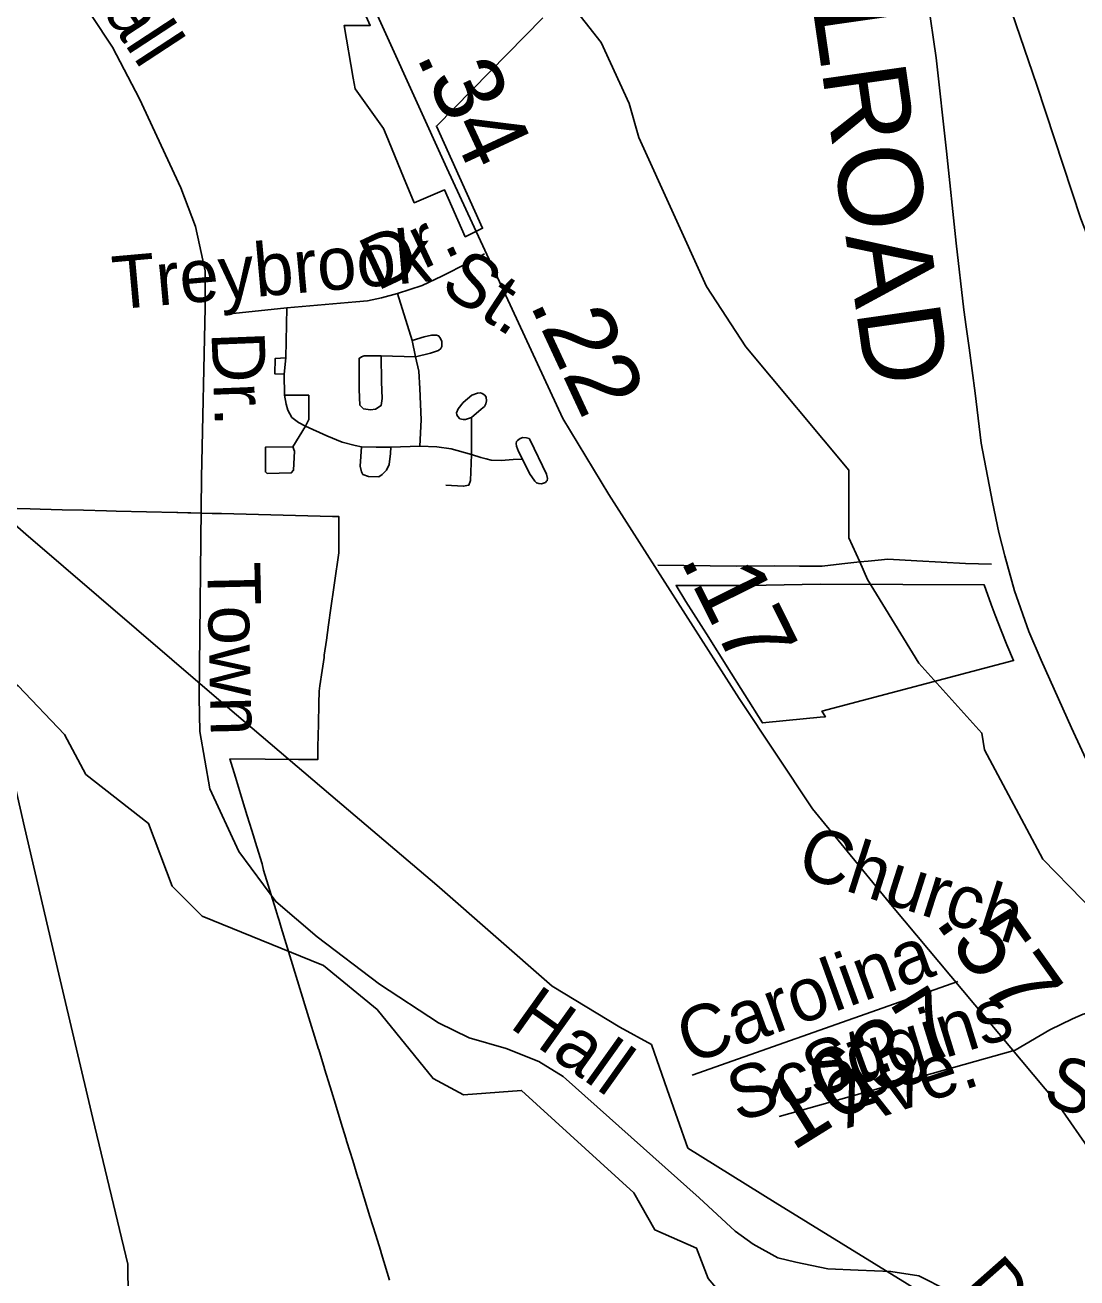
# Model space of a CAD drawing. Extents: x 2001466 to 31450019, y -30647475 to 847247.
# Drawn here: x 2047154 to 2050918, y 754517 to 759001 of the extents above; entities that cross this region are included whole.
import ezdxf

# ---------------------------------------------------------------- set-up
doc = ezdxf.new("R2010")
doc.units = 0
for name, color, linetype in [('Exist Boundary Political City Limit New', 7, 'Continuous'), ('Exist Boundary Political City Limit New Hole', 7, 'Continuous'), ('Exist Hydrographic Creek Single Shore', 7, 'Continuous'), ('Exist Hydrographic Misc Water Feature', 7, 'Continuous'), ('Exist Railroad Mainline', 7, 'Continuous'), ('Exist Railroad Mainline Label', 7, 'Continuous'), ('Exist Road Non-System Type 51', 7, 'Continuous'), ('Exist Road Non-System Type 51 Label', 7, 'Continuous'), ('Exist Road Primary NC Attributed', 7, 'Continuous'), ('Exist Road Secondary Mileage Hundredths English Label', 7, 'Continuous'), ('Exist Road Secondary Type 51 Attributed', 7, 'Continuous'), ('Exist Road Secondary Type 51 Label', 7, 'Continuous'), ('Exist Road Secondary Type 51 Number Label', 7, 'Continuous'), ('Exist Utilities Electrical Transmission Line', 7, 'Continuous'), ('Map Preparation Boundary City Limit Buffer Line', 7, 'Continuous')]:
    doc.layers.add(name, color=color, linetype=linetype)

msp = doc.modelspace()

# ---------------------------------------------------------------- linework, layer by layer
at = {"layer": 'Exist Boundary Political City Limit New'}
msp.add_lwpolyline([(2047125.9, 757270.1), (2047171.9, 757268.9), (2047207.9, 757268), (2047286.9, 757266.1), (2047363.8, 757264.2), (2047445.8, 757262.2), (2047479.8, 757261.4), (2047696.8, 757256.1), (2047701, 757256), (2047736.8, 757255.1), (2047746.8, 757254.9), (2047824.2, 757253.1), (2047826.6, 757253), (2047836.6, 757252.8), (2047856.6, 757252.2), (2048254.8, 757242.2), (2048277.1, 757241.7), (2048277.1, 757123.7), (2048277.1, 757111.7), (2048261.9, 757004.8), (2048259.5, 756988), (2048248.9, 756913.7), (2048240.5, 756854.3), (2048232.8, 756799.9), (2048224.9, 756745.4), (2048223.9, 756737.8), (2048217.2, 756691), (2048209.5, 756636.5), (2048206.6, 756616.7), (2048205.8, 756572.7), (2048204.1, 756498.7), (2048202.4, 756417.8), (2048201.4, 756371.8), (2048132.2, 756371.9), (2048013.2, 756373.1), (2047887, 756374.4), (2047906.9, 756309.6), (2047932.8, 756225.7), (2047949.5, 756171.2), (2047965.6, 756118.7), (2047983.8, 756059.8), (2048002.5, 755999.1), (2048007.8, 755976.4), (2048051.2, 755834.8), (2048058.8, 755810.3), (2048063.2, 755795.7), (2048070.6, 755771.4), (2048160.6, 755478.4), (2048204.5, 755335.8), (2048205, 755334), (2048225.6, 755266.9), (2048226.2, 755264.8), (2048246, 755200.6), (2048265, 755138.4), (2048285.6, 755071.4), (2048302.2, 755017.4), (2048306.1, 755004.6), (2048326.8, 754937.6), (2048345.4, 754876.9), (2048347.2, 754870.8), (2048367.9, 754803.9), (2048388.4, 754736.9), (2048408.9, 754670.1), (2048425.6, 754615.9), (2048429.5, 754603), (2048458.6, 754508.9)], dxfattribs=at)
at = {"layer": 'Exist Boundary Political City Limit New Hole'}
for points in [[(2048363.9, 759055.2), (2048389.2, 758999.6), (2048295.5, 758998.9), (2048328.8, 758810.8), (2048335.6, 758772), (2048436.9, 758631), (2048446.2, 758607.9), (2048508.9, 758456.6), (2048547, 758364.6), (2048654.6, 758411.5), (2048729.6, 758243.2), (2048791.5, 758273.4), (2048626.2, 758639.2), (2049007.2, 759026.2)], [(2050000, 757000.4), (2049741.8, 756995), (2049706.5, 756995), (2049484, 756995.1), (2049518.9, 756938.3), (2049601, 756808.4), (2049628.4, 756765), (2049638.8, 756748.5), (2049666.5, 756703.4), (2049792.9, 756503.4), (2049877.5, 756511.9), (2050000, 756524.1), (2050018, 756525.4), (2050006, 756545.2), (2050691.4, 756726.5), (2050667.8, 756782.6), (2050647, 756833.9), (2050625.8, 756888.4), (2050611.1, 756927.3), (2050586.8, 756997), (2050294.9, 756999.2), (2050000, 757000.4)]]:
    msp.add_lwpolyline(points, dxfattribs=at)
at = {"layer": 'Exist Hydrographic Creek Single Shore'}
for points in [[(2048178.2, 755653.3), (2047788.1, 755811.6), (2047680, 755918.8), (2047596.2, 756143.7), (2047371, 756318.9), (2047295.2, 756461.5), (2047129.1, 756635.5), (2047020.9, 756702.5)], [(2050993.1, 752917.9), (2050885, 752975.9), (2050768.1, 753083.3), (2050734.1, 753218.4), (2050717.1, 753632.2), (2050675, 753715.1), (2050358, 754016.9), (2050141.1, 754247.6), (2049999.2, 754257.2), (2049741, 754347.7), (2049599.1, 754514.7), (2049557.1, 754623.9), (2049407.2, 754689.2), (2049332.1, 754822), (2048931.1, 755187.8), (2048723.1, 755172.4), (2048614.1, 755230.4), (2048414.1, 755477.2), (2048222.2, 755635.4), (2048178.2, 755653.3)]]:
    msp.add_lwpolyline(points, dxfattribs=at)
at = {"layer": 'Exist Hydrographic Misc Water Feature'}
for points in [[(2050140.8, 757079.4), (2050102.1, 757165.3), (2050102.1, 757408.1), (2049734, 757848.7), (2049592.2, 758064.9), (2049350.2, 758598.1), (2049316.2, 758720.2), (2049216.1, 758938.8), (2049030.3, 759174.6)], [(2052438, 754520.2), (2052348.1, 754553.6), (2052190.2, 754753.7), (2051655.2, 755276.5), (2051522.1, 755351.4), (2051314.2, 755408.2), (2051180.1, 755542.1), (2051080, 755724.6), (2050796, 756015.9), (2050587.1, 756407.3), (2050578, 756466.6), (2050353.1, 756717.2), (2050169.2, 757016.3), (2050140.8, 757079.4)]]:
    msp.add_lwpolyline(points, dxfattribs=at)
at = {"layer": 'Exist Railroad Mainline'}
msp.add_lwpolyline([(2050384.3, 759088.4), (2050414.2, 758883.8), (2050451.3, 758549), (2050486.6, 758220.3), (2050513.7, 757981.7), (2050522.3, 757920.5), (2050532.9, 757845.3), (2050553.6, 757682.9), (2050575.9, 757504.4), (2050615.6, 757293.6), (2050639.4, 757185.1), (2050659.7, 757100.7), (2050695.1, 756975.9), (2050746.2, 756830.9), (2050790.1, 756728), (2050899.1, 756485.7), (2051002.5, 756261.6), (2051125, 755993.1), (2051262.7, 755684.3), (2051367.9, 755450.1), (2051504, 755157.3), (2051603.8, 754917.7), (2051648.4, 754814.8), (2051751.7, 754584)], dxfattribs=at)
at = {"layer": 'Exist Road Non-System Type 51'}
for p, q in [((2048539.8, 757872.4), (2048486.9, 758039.7)), ((2048090.9, 757988.2), (2047898.8, 757968)), ((2048087, 757809.9), (2048090.9, 757988.2)), ((2048539.8, 757872.4), (2048551.6, 757813.5)), ((2048081.1, 757751), (2048087, 757809.9)), ((2048428.1, 757817.2), (2048551.6, 757813.5)), ((2048081.1, 757751), (2048083.1, 757675.7)), ((2048751.5, 757464.3), (2048751.5, 757596.6)), ((2048112.5, 757491.8), (2048157.6, 757565.4)), ((2048463.4, 757490), (2048567.2, 757493.7)), ((2050492.5, 755578), (2049541.8, 755242.8)), ((2050697.5, 755331.8), (2049852.3, 755094.9))]:
    msp.add_line(p, q, dxfattribs=at)
for points in [[(2047316.6, 759149.2), (2047467.1, 758922.2), (2047563.1, 758736.7), (2047711.5, 758418), (2047763.8, 758280.4), (2047798.7, 758121.1), (2047798.7, 757990.1), (2047785.6, 757381.1), (2047776.9, 756594.6), (2047779.6, 756472.9), (2047815.6, 756266.8), (2047919.4, 756043.4), (2048051.5, 755864), (2048199.4, 755738.1), (2048422.7, 755568.1), (2048633.5, 755429.6), (2048743.6, 755376.1), (2048875.7, 755338.3), (2048992.1, 755291.1), (2049080.2, 755237.6), (2049565.9, 754803.6), (2049695.4, 754684.5), (2049760.1, 754637.9), (2049848.1, 754588.7), (2049912.8, 754573.2), (2050026.7, 754549.9), (2050135.4, 754544.7), (2050251.8, 754539.5), (2050352.8, 754524), (2050456.3, 754472.2)], [(2048486.9, 758039.7), (2048575.1, 758069.1), (2048645.7, 758102.2), (2048739.8, 758150), (2048798.5, 758181.7)], [(2048090.9, 757988.2), (2048337.9, 758010.2), (2048379.1, 758013.9), (2048430, 758025), (2048486.9, 758039.7)], [(2048539.8, 757872.4), (2048582.9, 757885.2), (2048608.4, 757890.8), (2048626.1, 757890.8), (2048633.9, 757888.9), (2048639.8, 757881.6), (2048645.7, 757868.7), (2048645.7, 757850.3), (2048641.7, 757843), (2048633.9, 757835.6), (2048604.5, 757826.4), (2048551.6, 757813.5)], [(2048081.1, 757751), (2048047.8, 757752.9), (2048049.7, 757808), (2048087, 757809.9)], [(2048428.1, 757817.2), (2048430, 757723.5), (2048432, 757664.6), (2048428.1, 757638.9), (2048408.5, 757626), (2048390.8, 757624.2), (2048365.3, 757627.9), (2048351.6, 757640.7), (2048349.7, 757695.9), (2048349.7, 757808), (2048357.5, 757813.5), (2048367.3, 757817.2), (2048428.1, 757817.2)], [(2048551.6, 757813.5), (2048563.3, 757762.1), (2048567.2, 757699.6), (2048571.2, 757587.4), (2048567.2, 757493.7)], [(2048157.6, 757565.4), (2048169.3, 757589.3), (2048169.3, 757675.7), (2048083.1, 757675.7)], [(2048083.1, 757675.7), (2048088.9, 757644.4), (2048094.8, 757622.4), (2048108.5, 757596.6), (2048132.1, 757578.2), (2048157.6, 757565.4)], [(2048751.5, 757596.6), (2048729.9, 757589.3), (2048722.1, 757589.3), (2048710.3, 757591.1), (2048702.5, 757600.3), (2048699.6, 757605.9), (2048698.6, 757613.2), (2048704.5, 757627.9), (2048722.1, 757649.9), (2048753.5, 757675.7), (2048773, 757683), (2048784.5, 757684.2), (2048789.8, 757681.7), (2048799.9, 757676), (2048804, 757669.1), (2048805.3, 757655.8), (2048803.3, 757645.1), (2048797.9, 757635.6), (2048786.8, 757626), (2048751.5, 757596.6)], [(2048157.6, 757565.4), (2048234, 757530.5), (2048288.9, 757508.4), (2048335.9, 757495.5), (2048357.5, 757491.8)], [(2048112.5, 757491.8), (2048118.4, 757475.3), (2048114.4, 757407.3), (2048106.6, 757398.1), (2048020.3, 757396.3), (2048014.5, 757401.8), (2048014.5, 757490), (2048112.5, 757491.8)], [(2048357.5, 757491.8), (2048353.6, 757422), (2048357.5, 757401.8), (2048363.4, 757392.6), (2048383, 757385.2), (2048420.2, 757383.4), (2048432, 757392.6), (2048447.7, 757407.3), (2048457.5, 757427.5), (2048461.4, 757467.9), (2048463.4, 757490)], [(2048357.5, 757491.8), (2048410.4, 757490), (2048463.4, 757490)], [(2048567.2, 757493.7), (2048628, 757491.8), (2048679, 757484.5), (2048751.5, 757464.3)], [(2048933.8, 757447.7), (2048959.3, 757396.3), (2048978.9, 757368.7), (2048984.4, 757362.8), (2048992.6, 757359.5), (2049002, 757358.4), (2049006.3, 757359.5), (2049016.1, 757363.2), (2049020.1, 757368.7), (2049022.8, 757370.4), (2049024, 757377.9), (2049020.1, 757393.1), (2048961.3, 757515.7), (2048957.5, 757520.7), (2048948.1, 757523.8), (2048935.3, 757525.1), (2048926, 757521.3), (2048916.2, 757513.9), (2048913.1, 757510), (2048911.7, 757503.6), (2048913.1, 757493.5), (2048920.5, 757475.2), (2048933.8, 757447.7)], [(2048751.5, 757464.3), (2048747.6, 757370.5), (2048741.7, 757354), (2048722.1, 757350.3), (2048659.4, 757354)], [(2048751.5, 757464.3), (2048784.8, 757453.2), (2048804, 757448.7), (2048822.1, 757444.1), (2048857.4, 757442.2), (2048900.5, 757445.9), (2048933.8, 757447.7)], [(2050613.1, 757071.6), (2050519.1, 757073.5), (2050345.3, 757083.1), (2050241.4, 757089.2), (2050207.4, 757085.9), (2050171.3, 757082.6), (2050140.8, 757079.4)], [(2050140.8, 757079.4), (2050077.1, 757072.6), (2050006.9, 757064), (2049924.9, 757063.7), (2049836.9, 757065.5), (2049698.9, 757064.3), (2049419, 757068)], [(2050697.5, 755331.8), (2050820.9, 755405.4), (2050902.7, 755444.2), (2050940.1, 755460.9), (2050966.3, 755468.3), (2050994.2, 755461.8), (2051019.8, 755443.2), (2051056.8, 755396.5), (2051177.1, 755212), (2051292.8, 755001.6), (2051362.5, 754848)]]:
    msp.add_lwpolyline(points, dxfattribs=at)
at = {"layer": 'Exist Road Primary NC Attributed'}
msp.add_lwpolyline([(2050656, 759135.5), (2050775.1, 758785.2), (2050932.8, 758307), (2051032.6, 758050.9), (2051179, 757588), (2051249.8, 757378.6), (2051277.2, 757256.2), (2051302.9, 757063.8), (2051331.9, 756749.8), (2051364.1, 756380.2), (2051387.6, 756066.2), (2051418.8, 755753.8), (2051437.4, 755521.1), (2051464.9, 755389.9), (2051482.3, 755327.5), (2051507.5, 755251.4), (2051605.5, 755028.4), (2051718.1, 754777.1), (2051786.5, 754606.7)], dxfattribs=at)
at = {"layer": 'Exist Road Secondary Type 51 Attributed'}
msp.add_lwpolyline([(2046967.8, 761841.2), (2047141.6, 761511.4), (2047585.7, 760728), (2047841.6, 760256.9), (2047978.4, 759978.3), (2048171.5, 759554), (2048338.9, 759204.5), (2048663.9, 758488.7), (2049079.1, 757593.3), (2049243.3, 757321.1), (2049709.9, 756590.8), (2049972.2, 756195.5), (2050258.7, 755846), (2050847.7, 755142.2), (2050974.8, 754958.7), (2051136, 754740.2), (2051362.5, 754848), (2051556.5, 754475)], dxfattribs=at)
at = {"layer": 'Exist Utilities Electrical Transmission Line'}
for points in [[(2046848.4, 757436.6), (2047021.5, 757295.1), (2047157, 757178.7)], [(2047157, 757178.7), (2047813.6, 756614.8), (2048248.2, 756245)], [(2047020.9, 756702.5), (2047025, 756685), (2047151.7, 756130.3), (2047274.9, 755603.8), (2047396.4, 755087.3), (2047521.7, 754566.7), (2047525.8, 754210.3)], [(2048248.2, 756245), (2048627.5, 755922.2), (2049040.1, 755561.7), (2049283.1, 755414.7), (2049395.9, 755352.4), (2049452.4, 755191.7)], [(2049452.4, 755191.7), (2049526.3, 754981.7), (2049838.3, 754787.4), (2050428.9, 754423.3), (2050699.4, 754151.7), (2050882.3, 753948.5)]]:
    msp.add_lwpolyline(points, dxfattribs=at)
at = {"layer": 'Map Preparation Boundary City Limit Buffer Line'}
for points in [[(2048363.9, 759055.2), (2048389.2, 758999.6), (2048295.5, 758998.9), (2048328.8, 758810.8), (2048335.6, 758772), (2048436.9, 758631), (2048446.2, 758607.9), (2048508.9, 758456.6), (2048547, 758364.6), (2048654.6, 758411.5), (2048729.6, 758243.2), (2048791.5, 758273.4), (2048626.2, 758639.2), (2049007.2, 759026.2)], [(2047125.9, 757270.1), (2047171.9, 757268.9), (2047207.9, 757268), (2047286.9, 757266.1), (2047363.8, 757264.2), (2047445.8, 757262.2), (2047479.8, 757261.4), (2047696.8, 757256.1), (2047701, 757256), (2047736.8, 757255.1), (2047746.8, 757254.9), (2047824.2, 757253.1), (2047826.6, 757253), (2047836.6, 757252.8), (2047856.6, 757252.2), (2048254.8, 757242.2), (2048277.1, 757241.7), (2048277.1, 757123.7), (2048277.1, 757111.7), (2048261.9, 757004.8), (2048259.5, 756988), (2048248.9, 756913.7), (2048240.5, 756854.3), (2048232.8, 756799.9), (2048224.9, 756745.4), (2048223.9, 756737.8), (2048217.2, 756691), (2048209.5, 756636.5), (2048206.6, 756616.7), (2048205.8, 756572.7), (2048204.1, 756498.7), (2048202.4, 756417.8), (2048201.4, 756371.8), (2048132.2, 756371.9), (2048013.2, 756373.1), (2047887, 756374.4), (2047906.9, 756309.6), (2047932.8, 756225.7), (2047949.5, 756171.2), (2047965.6, 756118.7), (2047983.8, 756059.8), (2048002.5, 755999.1), (2048007.8, 755976.4), (2048051.2, 755834.8), (2048058.8, 755810.3), (2048063.2, 755795.7), (2048070.6, 755771.4), (2048160.6, 755478.4), (2048204.5, 755335.8), (2048205, 755334), (2048225.6, 755266.9), (2048226.2, 755264.8), (2048246, 755200.6), (2048265, 755138.4), (2048285.6, 755071.4), (2048302.2, 755017.4), (2048306.1, 755004.6), (2048326.8, 754937.6), (2048345.4, 754876.9), (2048347.2, 754870.8), (2048367.9, 754803.9), (2048388.4, 754736.9), (2048408.9, 754670.1), (2048425.6, 754615.9), (2048429.5, 754603), (2048458.6, 754508.9)], [(2048458.6, 754508.9), (2048429.5, 754603), (2048425.6, 754615.9), (2048408.9, 754670.1), (2048388.4, 754736.9), (2048367.9, 754803.9), (2048347.2, 754870.8), (2048345.4, 754876.9), (2048326.8, 754937.6), (2048306.1, 755004.6), (2048302.2, 755017.4), (2048285.6, 755071.4), (2048265, 755138.4), (2048246, 755200.6), (2048226.2, 755264.8), (2048225.6, 755266.9), (2048205, 755334), (2048204.5, 755335.8), (2048160.6, 755478.4), (2048070.6, 755771.4), (2048063.2, 755795.7), (2048058.8, 755810.3), (2048051.2, 755834.8), (2048007.8, 755976.4), (2048002.5, 755999.1), (2047983.8, 756059.8), (2047965.6, 756118.7), (2047949.5, 756171.2), (2047932.8, 756225.7), (2047906.9, 756309.6), (2047887, 756374.4), (2048013.2, 756373.1), (2048132.2, 756371.9), (2048201.4, 756371.8), (2048202.4, 756417.8), (2048204.1, 756498.7), (2048205.8, 756572.7), (2048206.6, 756616.7), (2048209.5, 756636.5), (2048217.2, 756691), (2048223.9, 756737.8), (2048224.9, 756745.4), (2048232.8, 756799.9), (2048240.5, 756854.3), (2048248.9, 756913.7), (2048259.5, 756988), (2048261.9, 757004.8), (2048277.1, 757111.7), (2048277.1, 757123.7), (2048277.1, 757241.7), (2048254.8, 757242.2), (2047856.6, 757252.2), (2047836.6, 757252.8), (2047826.6, 757253), (2047824.2, 757253.1), (2047746.8, 757254.9), (2047736.8, 757255.1), (2047701, 757256), (2047696.8, 757256.1), (2047479.8, 757261.4), (2047445.8, 757262.2), (2047363.8, 757264.2), (2047286.9, 757266.1), (2047207.9, 757268), (2047171.9, 757268.9), (2047125.9, 757270.1)], [(2050000, 757000.4), (2049741.8, 756995), (2049706.5, 756995), (2049484, 756995.1), (2049518.9, 756938.3), (2049601, 756808.4), (2049628.4, 756765), (2049638.8, 756748.5), (2049666.5, 756703.4), (2049792.9, 756503.4), (2049877.5, 756511.9), (2050000, 756524.1), (2050018, 756525.4), (2050006, 756545.2), (2050691.4, 756726.5), (2050667.8, 756782.6), (2050647, 756833.9), (2050625.8, 756888.4), (2050611.1, 756927.3), (2050586.8, 756997), (2050294.9, 756999.2), (2050000, 757000.4)]]:
    msp.add_lwpolyline(points, dxfattribs=at)

# ---------------------------------------------------------------- texts
at = {"layer": 'Exist Railroad Mainline Label'}
msp.add_text('RAILROAD', height=300, rotation=278.1573, dxfattribs=at).set_placement((2049877.6, 759724.2))
at = {"layer": 'Exist Road Non-System Type 51 Label'}
for s, rotation, p in [('Hall', 303.2185, (2047331, 759204.1)), ('Dr.', 25.1218, (2048413.3, 758047.6)), ('Treybrook', 5.1037, (2047474.9, 757982.6)), ('Dr.', 272.2587, (2047820.9, 757900.9)), ('Town', 271.267, (2047805.6, 757077)), ('Carolina', 19.9072, (2049530.8, 755280)), ('Hall', 324.5517, (2048883.2, 755416.2)), ('Scoggins', 17.1943, (2049703.3, 755073.6)), (' St.', 19.9072, (2049913.3, 755137)), ('Ave.', 18.1729, (2050095.8, 755051.7)), ('Dr.', 311.4647, (2050504.9, 754485.5))]:
    msp.add_text(s, height=190, rotation=rotation, dxfattribs=at).set_placement(p)
at = {"layer": 'Exist Road Secondary Mileage Hundredths English Label'}
for s, rotation, p in [('.34', 294.9323, (2048551.6, 758891.1)), ('.22', 294.9323, (2048957.9, 758004.4)), ('.17', 296.3828, (2049496.2, 757088.6)), ('.57', 305.4766, (2050406.4, 755792.8))]:
    msp.add_text(s, height=250, rotation=rotation, dxfattribs=at).set_placement(p)
at = {"layer": 'Exist Road Secondary Type 51 Label'}
for s, rotation, p in [(' St.', 326.8109, (2048574, 758090.9)), ('Church', 342.3224, (2049908.8, 755960.4)), (' St.', 338.5219, (2050722.2, 755174.6))]:
    msp.add_text(s, height=190, rotation=rotation, dxfattribs=at).set_placement(p)
at = {"layer": 'Exist Road Secondary Type 51 Number Label'}
msp.add_text('1637', height=250, rotation=31.918, dxfattribs=at).set_placement((2049899.1, 754968))

doc.saveas('drawing.dxf')
